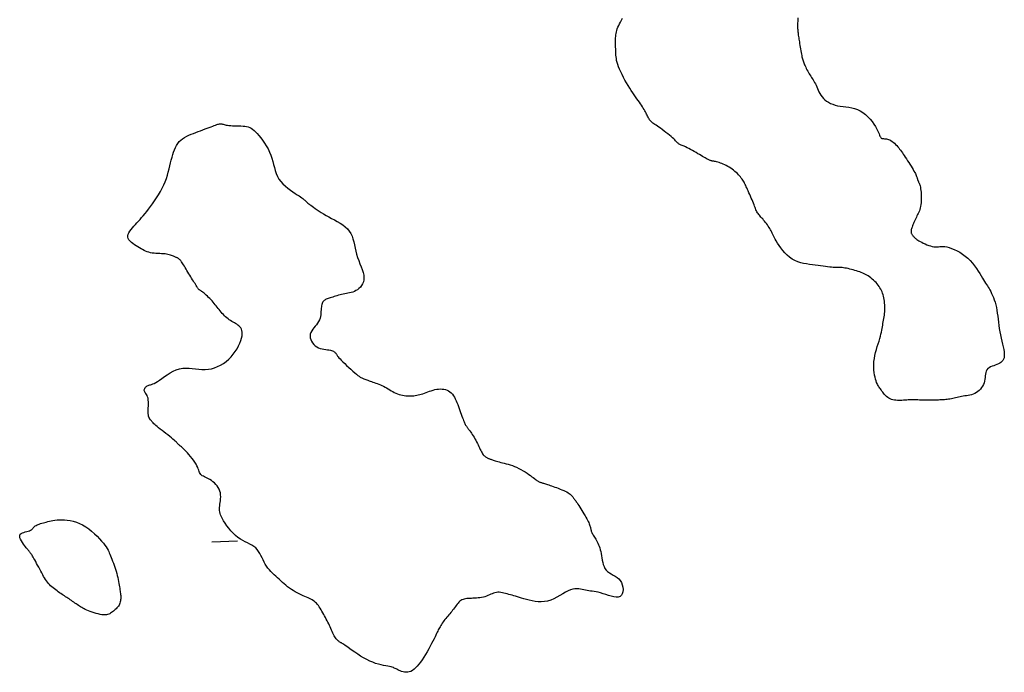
# Model space of a CAD drawing. Header units: millimetres. Extents: x 32690613 to 32693367, y 5343692 to 5344708.
# Tile 809 of 1009: x 32692997 to 32693035, y 5344208 to 5344233. Entities that reach past the tile are written whole.
import ezdxf

# ---------------------------------------------------------------- set-up
doc = ezdxf.new("R2010")
doc.units = ezdxf.units.MM
doc.header["$LTSCALE"] = 20
doc.layers.add('02-DGM_HL_491.50', color=72, linetype='Continuous')
doc.layers.add('02-DGM_HL_492.00', color=82, linetype='Continuous')

msp = doc.modelspace()

# ---------------------------------------------------------------- linework, layer by layer
at = {"layer": '02-DGM_HL_491.50', "elevation": 491.5, "flags": 128}
msp.add_lwpolyline([(32693027.085, 5344233.174), (32693027.08, 5344233.106), (32693027.077, 5344233.042), (32693027.074, 5344232.981), (32693027.073, 5344232.924), (32693027.073, 5344232.869), (32693027.073, 5344232.818), (32693027.075, 5344232.769), (32693027.078, 5344232.722), (32693027.081, 5344232.676), (32693027.085, 5344232.632), (32693027.089, 5344232.588), (32693027.095, 5344232.544), (32693027.101, 5344232.499), (32693027.107, 5344232.453), (32693027.115, 5344232.404), (32693027.123, 5344232.353), (32693027.132, 5344232.298), (32693027.142, 5344232.238), (32693027.153, 5344232.173), (32693027.164, 5344232.105), (32693027.176, 5344232.035), (32693027.188, 5344231.964), (32693027.2, 5344231.895), (32693027.211, 5344231.828), (32693027.223, 5344231.765), (32693027.234, 5344231.708), (32693027.244, 5344231.657), (32693027.253, 5344231.613), (32693027.263, 5344231.573), (32693027.273, 5344231.536), (32693027.284, 5344231.5), (32693027.297, 5344231.465), (32693027.311, 5344231.428), (32693027.327, 5344231.389), (32693027.345, 5344231.346), (32693027.366, 5344231.3), (32693027.389, 5344231.251), (32693027.413, 5344231.2), (32693027.439, 5344231.149), (32693027.467, 5344231.097), (32693027.496, 5344231.046), (32693027.525, 5344230.996), (32693027.556, 5344230.948), (32693027.587, 5344230.902), (32693027.618, 5344230.856), (32693027.648, 5344230.809), (32693027.679, 5344230.762), (32693027.709, 5344230.713), (32693027.738, 5344230.661), (32693027.766, 5344230.605), (32693027.793, 5344230.546), (32693027.819, 5344230.484), (32693027.846, 5344230.419), (32693027.875, 5344230.353), (32693027.906, 5344230.286), (32693027.942, 5344230.22), (32693027.982, 5344230.155), (32693028.028, 5344230.093), (32693028.08, 5344230.034), (32693028.14, 5344229.979), (32693028.206, 5344229.928), (32693028.279, 5344229.882), (32693028.358, 5344229.84), (32693028.444, 5344229.804), (32693028.535, 5344229.774), (32693028.633, 5344229.75), (32693028.737, 5344229.731), (32693028.845, 5344229.717), (32693028.957, 5344229.703), (32693029.071, 5344229.688), (32693029.185, 5344229.667), (32693029.299, 5344229.64), (32693029.411, 5344229.602), (32693029.519, 5344229.551), (32693029.624, 5344229.485), (32693029.722, 5344229.407), (32693029.815, 5344229.319), (32693029.901, 5344229.225), (32693029.978, 5344229.128), (32693030.048, 5344229.032), (32693030.108, 5344228.939), (32693030.158, 5344228.853), (32693030.198, 5344228.776), (32693030.229, 5344228.709), (32693030.253, 5344228.651), (32693030.272, 5344228.602), (32693030.289, 5344228.561), (32693030.304, 5344228.528), (32693030.32, 5344228.503), (32693030.339, 5344228.485), (32693030.363, 5344228.473), (32693030.392, 5344228.466), (32693030.424, 5344228.463), (32693030.459, 5344228.461), (32693030.498, 5344228.459), (32693030.539, 5344228.455), (32693030.582, 5344228.447), (32693030.626, 5344228.434), (32693030.672, 5344228.414), (32693030.718, 5344228.387), (32693030.764, 5344228.356), (32693030.809, 5344228.32), (32693030.854, 5344228.28), (32693030.898, 5344228.238), (32693030.94, 5344228.194), (32693030.981, 5344228.149), (32693031.019, 5344228.103), (32693031.056, 5344228.057), (32693031.091, 5344228.01), (32693031.126, 5344227.96), (32693031.162, 5344227.909), (32693031.198, 5344227.855), (32693031.236, 5344227.798), (32693031.276, 5344227.736), (32693031.319, 5344227.671), (32693031.364, 5344227.602), (32693031.41, 5344227.532), (32693031.455, 5344227.461), (32693031.499, 5344227.391), (32693031.541, 5344227.323), (32693031.58, 5344227.259), (32693031.615, 5344227.199), (32693031.644, 5344227.146), (32693031.669, 5344227.098), (32693031.689, 5344227.056), (32693031.706, 5344227.018), (32693031.719, 5344226.985), (32693031.73, 5344226.957), (32693031.738, 5344226.931), (32693031.745, 5344226.909), (32693031.75, 5344226.89), (32693031.755, 5344226.873), (32693031.759, 5344226.857), (32693031.763, 5344226.843), (32693031.768, 5344226.829), (32693031.773, 5344226.814), (32693031.779, 5344226.8), (32693031.787, 5344226.783), (32693031.796, 5344226.765), (32693031.806, 5344226.744), (32693031.818, 5344226.72), (32693031.83, 5344226.691), (32693031.842, 5344226.656), (32693031.854, 5344226.614), (32693031.866, 5344226.565), (32693031.876, 5344226.507), (32693031.885, 5344226.441), (32693031.892, 5344226.367), (32693031.898, 5344226.288), (32693031.901, 5344226.205), (32693031.902, 5344226.122), (32693031.9, 5344226.039), (32693031.895, 5344225.959), (32693031.887, 5344225.885), (32693031.875, 5344225.817), (32693031.861, 5344225.755), (32693031.844, 5344225.698), (32693031.825, 5344225.645), (32693031.804, 5344225.595), (32693031.781, 5344225.546), (32693031.757, 5344225.498), (32693031.733, 5344225.449), (32693031.709, 5344225.399), (32693031.684, 5344225.347), (32693031.66, 5344225.295), (32693031.637, 5344225.244), (32693031.614, 5344225.193), (32693031.593, 5344225.144), (32693031.574, 5344225.097), (32693031.556, 5344225.053), (32693031.541, 5344225.012), (32693031.529, 5344224.975), (32693031.519, 5344224.941), (32693031.511, 5344224.909), (32693031.506, 5344224.879), (32693031.503, 5344224.851), (32693031.504, 5344224.825), (32693031.507, 5344224.801), (32693031.512, 5344224.777), (32693031.521, 5344224.754), (32693031.531, 5344224.732), (32693031.544, 5344224.711), (32693031.559, 5344224.69), (32693031.575, 5344224.669), (32693031.592, 5344224.649), (32693031.61, 5344224.629), (32693031.629, 5344224.609), (32693031.65, 5344224.588), (32693031.673, 5344224.567), (32693031.7, 5344224.545), (32693031.731, 5344224.522), (32693031.768, 5344224.498), (32693031.81, 5344224.472), (32693031.86, 5344224.444), (32693031.916, 5344224.414), (32693031.98, 5344224.383), (32693032.047, 5344224.352), (32693032.118, 5344224.322), (32693032.19, 5344224.295), (32693032.261, 5344224.272), (32693032.33, 5344224.254), (32693032.396, 5344224.242), (32693032.456, 5344224.238), (32693032.513, 5344224.239), (32693032.569, 5344224.243), (32693032.625, 5344224.248), (32693032.684, 5344224.252), (32693032.747, 5344224.252), (32693032.817, 5344224.247), (32693032.896, 5344224.234), (32693032.985, 5344224.212), (32693033.083, 5344224.179), (32693033.187, 5344224.138), (32693033.295, 5344224.086), (32693033.404, 5344224.026), (32693033.513, 5344223.957), (32693033.619, 5344223.88), (32693033.72, 5344223.794), (32693033.813, 5344223.7), (32693033.9, 5344223.601), (32693033.979, 5344223.498), (32693034.052, 5344223.394), (32693034.119, 5344223.292), (32693034.18, 5344223.194), (32693034.236, 5344223.101), (32693034.286, 5344223.018), (32693034.332, 5344222.944), (32693034.373, 5344222.88), (32693034.411, 5344222.822), (32693034.446, 5344222.768), (32693034.48, 5344222.716), (32693034.513, 5344222.665), (32693034.545, 5344222.611), (32693034.578, 5344222.553), (32693034.613, 5344222.488), (32693034.647, 5344222.417), (32693034.682, 5344222.34), (32693034.716, 5344222.257), (32693034.749, 5344222.169), (32693034.78, 5344222.075), (32693034.807, 5344221.975), (32693034.831, 5344221.871), (32693034.851, 5344221.763), (32693034.868, 5344221.65), (32693034.883, 5344221.534), (32693034.897, 5344221.415), (32693034.911, 5344221.294), (32693034.926, 5344221.171), (32693034.943, 5344221.048), (32693034.964, 5344220.924), (32693034.988, 5344220.8), (32693035.016, 5344220.677), (32693035.044, 5344220.558), (32693035.072, 5344220.442), (32693035.097, 5344220.332), (32693035.118, 5344220.229), (32693035.133, 5344220.134), (32693035.141, 5344220.049), (32693035.139, 5344219.974), (32693035.129, 5344219.909), (32693035.11, 5344219.852), (32693035.084, 5344219.803), (32693035.05, 5344219.762), (32693035.009, 5344219.726), (32693034.962, 5344219.695), (32693034.908, 5344219.667), (32693034.85, 5344219.643), (32693034.788, 5344219.62), (32693034.726, 5344219.597), (32693034.663, 5344219.573), (32693034.604, 5344219.547), (32693034.55, 5344219.516), (32693034.503, 5344219.481), (32693034.464, 5344219.439), (32693034.437, 5344219.389), (32693034.418, 5344219.333), (32693034.405, 5344219.271), (32693034.396, 5344219.205), (32693034.389, 5344219.137), (32693034.381, 5344219.067), (32693034.369, 5344218.997), (32693034.352, 5344218.928), (32693034.327, 5344218.862), (32693034.295, 5344218.799), (32693034.257, 5344218.739), (32693034.212, 5344218.683), (32693034.162, 5344218.632), (32693034.109, 5344218.587), (32693034.051, 5344218.547), (32693033.991, 5344218.513), (32693033.929, 5344218.486), (32693033.865, 5344218.465), (32693033.8, 5344218.449), (32693033.734, 5344218.436), (32693033.669, 5344218.425), (32693033.604, 5344218.416), (32693033.539, 5344218.408), (32693033.476, 5344218.398), (32693033.415, 5344218.387), (32693033.355, 5344218.374), (32693033.297, 5344218.36), (32693033.24, 5344218.346), (32693033.184, 5344218.332), (32693033.129, 5344218.319), (32693033.074, 5344218.306), (32693033.02, 5344218.295), (32693032.966, 5344218.286), (32693032.911, 5344218.279), (32693032.857, 5344218.273), (32693032.801, 5344218.268), (32693032.745, 5344218.265), (32693032.687, 5344218.262), (32693032.627, 5344218.259), (32693032.566, 5344218.256), (32693032.502, 5344218.254), (32693032.437, 5344218.252), (32693032.37, 5344218.249), (32693032.303, 5344218.248), (32693032.234, 5344218.246), (32693032.166, 5344218.246), (32693032.098, 5344218.246), (32693032.03, 5344218.247), (32693031.964, 5344218.25), (32693031.898, 5344218.253), (32693031.833, 5344218.256), (32693031.769, 5344218.26), (32693031.706, 5344218.263), (32693031.642, 5344218.265), (32693031.58, 5344218.266), (32693031.517, 5344218.266), (32693031.455, 5344218.263), (32693031.392, 5344218.26), (32693031.33, 5344218.255), (32693031.269, 5344218.25), (32693031.207, 5344218.245), (32693031.146, 5344218.241), (32693031.085, 5344218.239), (32693031.025, 5344218.238), (32693030.966, 5344218.24), (32693030.908, 5344218.245), (32693030.85, 5344218.253), (32693030.794, 5344218.264), (32693030.74, 5344218.28), (32693030.688, 5344218.3), (32693030.638, 5344218.325), (32693030.591, 5344218.355), (32693030.546, 5344218.391), (32693030.504, 5344218.431), (32693030.465, 5344218.474), (32693030.429, 5344218.518), (32693030.395, 5344218.564), (32693030.363, 5344218.608), (32693030.334, 5344218.651), (32693030.307, 5344218.69), (32693030.282, 5344218.725), (32693030.259, 5344218.757), (32693030.237, 5344218.789), (32693030.216, 5344218.822), (32693030.197, 5344218.858), (32693030.177, 5344218.898), (32693030.157, 5344218.946), (32693030.137, 5344219.003), (32693030.117, 5344219.07), (32693030.097, 5344219.147), (32693030.079, 5344219.232), (32693030.063, 5344219.326), (32693030.051, 5344219.426), (32693030.045, 5344219.532), (32693030.045, 5344219.642), (32693030.052, 5344219.757), (32693030.068, 5344219.874), (32693030.091, 5344219.992), (32693030.119, 5344220.111), (32693030.15, 5344220.228), (32693030.184, 5344220.342), (32693030.218, 5344220.453), (32693030.251, 5344220.558), (32693030.281, 5344220.657), (32693030.306, 5344220.748), (32693030.327, 5344220.832), (32693030.345, 5344220.91), (32693030.36, 5344220.983), (32693030.373, 5344221.053), (32693030.385, 5344221.119), (32693030.395, 5344221.183), (32693030.406, 5344221.246), (32693030.417, 5344221.309), (32693030.428, 5344221.372), (32693030.44, 5344221.436), (32693030.45, 5344221.5), (32693030.459, 5344221.564), (32693030.467, 5344221.63), (32693030.474, 5344221.696), (32693030.478, 5344221.764), (32693030.479, 5344221.832), (32693030.478, 5344221.902), (32693030.475, 5344221.972), (32693030.469, 5344222.041), (32693030.461, 5344222.11), (32693030.451, 5344222.177), (32693030.439, 5344222.243), (32693030.424, 5344222.306), (32693030.408, 5344222.367), (32693030.389, 5344222.425), (32693030.368, 5344222.481), (32693030.344, 5344222.535), (32693030.317, 5344222.588), (32693030.287, 5344222.639), (32693030.254, 5344222.69), (32693030.217, 5344222.74), (32693030.177, 5344222.791), (32693030.133, 5344222.84), (32693030.086, 5344222.889), (32693030.037, 5344222.936), (32693029.986, 5344222.981), (32693029.934, 5344223.024), (32693029.881, 5344223.064), (32693029.828, 5344223.1), (32693029.775, 5344223.133), (32693029.722, 5344223.163), (32693029.668, 5344223.19), (32693029.613, 5344223.214), (32693029.557, 5344223.236), (32693029.499, 5344223.257), (32693029.44, 5344223.277), (32693029.378, 5344223.297), (32693029.313, 5344223.317), (32693029.247, 5344223.336), (32693029.18, 5344223.354), (32693029.113, 5344223.371), (32693029.047, 5344223.387), (32693028.984, 5344223.4), (32693028.923, 5344223.411), (32693028.866, 5344223.419), (32693028.815, 5344223.425), (32693028.766, 5344223.427), (32693028.72, 5344223.428), (32693028.674, 5344223.428), (32693028.627, 5344223.427), (32693028.578, 5344223.428), (32693028.524, 5344223.429), (32693028.465, 5344223.433), (32693028.398, 5344223.439), (32693028.325, 5344223.448), (32693028.246, 5344223.459), (32693028.16, 5344223.471), (32693028.068, 5344223.484), (32693027.972, 5344223.498), (32693027.87, 5344223.512), (32693027.763, 5344223.525), (32693027.653, 5344223.538), (32693027.54, 5344223.551), (32693027.424, 5344223.568), (32693027.308, 5344223.589), (32693027.193, 5344223.616), (32693027.079, 5344223.652), (32693026.968, 5344223.699), (32693026.862, 5344223.758), (32693026.76, 5344223.829), (32693026.665, 5344223.912), (32693026.575, 5344224.003), (32693026.492, 5344224.099), (32693026.417, 5344224.197), (32693026.349, 5344224.293), (32693026.289, 5344224.385), (32693026.238, 5344224.469), (32693026.195, 5344224.543), (32693026.16, 5344224.609), (32693026.13, 5344224.667), (32693026.105, 5344224.719), (32693026.083, 5344224.767), (32693026.062, 5344224.813), (32693026.04, 5344224.857), (32693026.016, 5344224.902), (32693025.989, 5344224.949), (32693025.959, 5344224.998), (32693025.927, 5344225.047), (32693025.893, 5344225.097), (32693025.857, 5344225.146), (32693025.82, 5344225.194), (32693025.783, 5344225.24), (32693025.747, 5344225.284), (32693025.712, 5344225.325), (32693025.677, 5344225.363), (32693025.644, 5344225.399), (32693025.612, 5344225.434), (32693025.582, 5344225.469), (32693025.554, 5344225.503), (32693025.529, 5344225.537), (32693025.505, 5344225.572), (32693025.484, 5344225.608), (32693025.465, 5344225.646), (32693025.447, 5344225.687), (32693025.429, 5344225.73), (32693025.411, 5344225.777), (32693025.392, 5344225.827), (32693025.372, 5344225.882), (32693025.349, 5344225.941), (32693025.323, 5344226.005), (32693025.295, 5344226.072), (32693025.265, 5344226.142), (32693025.235, 5344226.213), (32693025.204, 5344226.284), (32693025.173, 5344226.353), (32693025.144, 5344226.419), (32693025.117, 5344226.48), (32693025.092, 5344226.536), (32693025.069, 5344226.586), (32693025.047, 5344226.633), (32693025.026, 5344226.677), (32693025.005, 5344226.718), (32693024.983, 5344226.758), (32693024.96, 5344226.798), (32693024.935, 5344226.838), (32693024.907, 5344226.879), (32693024.876, 5344226.922), (32693024.842, 5344226.965), (32693024.805, 5344227.009), (32693024.766, 5344227.053), (32693024.723, 5344227.097), (32693024.677, 5344227.14), (32693024.628, 5344227.184), (32693024.576, 5344227.226), (32693024.521, 5344227.267), (32693024.463, 5344227.306), (32693024.405, 5344227.344), (32693024.346, 5344227.379), (32693024.286, 5344227.412), (32693024.227, 5344227.442), (32693024.169, 5344227.468), (32693024.113, 5344227.491), (32693024.058, 5344227.511), (32693024.006, 5344227.528), (32693023.958, 5344227.542), (32693023.912, 5344227.554), (32693023.87, 5344227.564), (32693023.831, 5344227.571), (32693023.798, 5344227.578), (32693023.768, 5344227.583), (32693023.743, 5344227.588), (32693023.72, 5344227.592), (32693023.698, 5344227.597), (32693023.677, 5344227.603), (32693023.656, 5344227.61), (32693023.632, 5344227.62), (32693023.607, 5344227.632), (32693023.577, 5344227.647), (32693023.543, 5344227.665), (32693023.506, 5344227.686), (32693023.464, 5344227.71), (32693023.417, 5344227.738), (32693023.366, 5344227.768), (32693023.31, 5344227.801), (32693023.248, 5344227.837), (32693023.182, 5344227.876), (32693023.112, 5344227.916), (32693023.039, 5344227.958), (32693022.967, 5344227.999), (32693022.895, 5344228.038), (32693022.826, 5344228.076), (32693022.761, 5344228.11), (32693022.703, 5344228.139), (32693022.651, 5344228.164), (32693022.606, 5344228.184), (32693022.567, 5344228.2), (32693022.533, 5344228.214), (32693022.503, 5344228.227), (32693022.477, 5344228.239), (32693022.453, 5344228.251), (32693022.431, 5344228.265), (32693022.41, 5344228.281), (32693022.388, 5344228.3), (32693022.366, 5344228.322), (32693022.34, 5344228.347), (32693022.311, 5344228.377), (32693022.277, 5344228.41), (32693022.236, 5344228.449), (32693022.189, 5344228.492), (32693022.133, 5344228.541), (32693022.07, 5344228.594), (32693022.003, 5344228.649), (32693021.933, 5344228.706), (32693021.861, 5344228.761), (32693021.791, 5344228.816), (32693021.723, 5344228.866), (32693021.66, 5344228.912), (32693021.602, 5344228.953), (32693021.551, 5344228.987), (32693021.505, 5344229.018), (32693021.464, 5344229.046), (32693021.428, 5344229.071), (32693021.395, 5344229.095), (32693021.366, 5344229.12), (32693021.34, 5344229.145), (32693021.317, 5344229.171), (32693021.296, 5344229.2), (32693021.276, 5344229.231), (32693021.257, 5344229.264), (32693021.239, 5344229.299), (32693021.221, 5344229.336), (32693021.202, 5344229.375), (32693021.181, 5344229.416), (32693021.159, 5344229.459), (32693021.135, 5344229.505), (32693021.109, 5344229.553), (32693021.081, 5344229.603), (32693021.05, 5344229.655), (32693021.016, 5344229.71), (32693020.979, 5344229.768), (32693020.94, 5344229.827), (32693020.897, 5344229.889), (32693020.85, 5344229.955), (32693020.801, 5344230.023), (32693020.749, 5344230.096), (32693020.695, 5344230.173), (32693020.639, 5344230.255), (32693020.58, 5344230.343), (32693020.52, 5344230.436), (32693020.458, 5344230.536), (32693020.396, 5344230.64), (32693020.335, 5344230.747), (32693020.276, 5344230.856), (32693020.22, 5344230.964), (32693020.169, 5344231.07), (32693020.123, 5344231.171), (32693020.084, 5344231.267), (32693020.053, 5344231.356), (32693020.029, 5344231.438), (32693020.011, 5344231.515), (32693019.999, 5344231.587), (32693019.99, 5344231.655), (32693019.984, 5344231.721), (32693019.981, 5344231.784), (32693019.978, 5344231.847), (32693019.976, 5344231.909), (32693019.973, 5344231.972), (32693019.971, 5344232.034), (32693019.97, 5344232.095), (32693019.968, 5344232.157), (32693019.968, 5344232.218), (32693019.967, 5344232.278), (32693019.968, 5344232.338), (32693019.97, 5344232.396), (32693019.973, 5344232.455), (32693019.979, 5344232.513), (32693019.987, 5344232.571), (32693019.999, 5344232.63), (32693020.014, 5344232.69), (32693020.035, 5344232.751), (32693020.061, 5344232.814), (32693020.092, 5344232.878), (32693020.128, 5344232.946), (32693020.167, 5344233.016), (32693020.206, 5344233.09), (32693020.245, 5344233.169)], dxfattribs=at)
at = {"layer": '02-DGM_HL_492.00', "elevation": 492, "flags": 128}
for points in [[(32693003.144, 5344216.317), (32693003.097, 5344216.362), (32693003.057, 5344216.399), (32693003.023, 5344216.428), (32693002.994, 5344216.451), (32693002.968, 5344216.471), (32693002.947, 5344216.487), (32693002.928, 5344216.501), (32693002.911, 5344216.516), (32693002.895, 5344216.532), (32693002.879, 5344216.55), (32693002.861, 5344216.57), (32693002.84, 5344216.593), (32693002.814, 5344216.621), (32693002.782, 5344216.653), (32693002.743, 5344216.69), (32693002.694, 5344216.733), (32693002.635, 5344216.781), (32693002.568, 5344216.835), (32693002.495, 5344216.892), (32693002.419, 5344216.951), (32693002.342, 5344217.01), (32693002.267, 5344217.068), (32693002.196, 5344217.124), (32693002.132, 5344217.175), (32693002.076, 5344217.221), (32693002.028, 5344217.262), (32693001.988, 5344217.299), (32693001.953, 5344217.332), (32693001.922, 5344217.362), (32693001.896, 5344217.39), (32693001.872, 5344217.416), (32693001.85, 5344217.44), (32693001.829, 5344217.464), (32693001.808, 5344217.489), (32693001.789, 5344217.516), (32693001.772, 5344217.546), (32693001.757, 5344217.581), (32693001.744, 5344217.622), (32693001.735, 5344217.67), (32693001.73, 5344217.727), (32693001.728, 5344217.792), (32693001.729, 5344217.866), (32693001.731, 5344217.944), (32693001.734, 5344218.024), (32693001.736, 5344218.105), (32693001.735, 5344218.184), (32693001.73, 5344218.257), (32693001.72, 5344218.324), (32693001.704, 5344218.381), (32693001.684, 5344218.43), (32693001.661, 5344218.472), (32693001.637, 5344218.509), (32693001.615, 5344218.541), (32693001.595, 5344218.571), (32693001.58, 5344218.599), (32693001.572, 5344218.626), (32693001.572, 5344218.655), (32693001.579, 5344218.684), (32693001.593, 5344218.712), (32693001.612, 5344218.74), (32693001.636, 5344218.765), (32693001.663, 5344218.788), (32693001.692, 5344218.808), (32693001.723, 5344218.824), (32693001.754, 5344218.836), (32693001.786, 5344218.845), (32693001.822, 5344218.855), (32693001.862, 5344218.866), (32693001.907, 5344218.882), (32693001.96, 5344218.905), (32693002.021, 5344218.937), (32693002.092, 5344218.98), (32693002.173, 5344219.036), (32693002.265, 5344219.102), (32693002.365, 5344219.174), (32693002.472, 5344219.246), (32693002.586, 5344219.317), (32693002.704, 5344219.381), (32693002.825, 5344219.434), (32693002.948, 5344219.472), (32693003.073, 5344219.494), (32693003.197, 5344219.5), (32693003.323, 5344219.495), (32693003.448, 5344219.484), (32693003.574, 5344219.469), (32693003.699, 5344219.455), (32693003.825, 5344219.446), (32693003.95, 5344219.445), (32693004.075, 5344219.456), (32693004.198, 5344219.479), (32693004.319, 5344219.514), (32693004.438, 5344219.56), (32693004.553, 5344219.617), (32693004.663, 5344219.684), (32693004.769, 5344219.761), (32693004.868, 5344219.848), (32693004.961, 5344219.943), (32693005.047, 5344220.046), (32693005.125, 5344220.152), (32693005.195, 5344220.261), (32693005.255, 5344220.37), (32693005.306, 5344220.477), (32693005.346, 5344220.578), (32693005.375, 5344220.673), (32693005.392, 5344220.759), (32693005.399, 5344220.836), (32693005.396, 5344220.904), (32693005.385, 5344220.966), (32693005.365, 5344221.02), (32693005.339, 5344221.069), (32693005.307, 5344221.112), (32693005.27, 5344221.15), (32693005.229, 5344221.184), (32693005.186, 5344221.215), (32693005.139, 5344221.244), (32693005.091, 5344221.271), (32693005.041, 5344221.298), (32693004.991, 5344221.326), (32693004.94, 5344221.356), (32693004.891, 5344221.388), (32693004.843, 5344221.423), (32693004.796, 5344221.462), (32693004.75, 5344221.504), (32693004.705, 5344221.547), (32693004.662, 5344221.593), (32693004.62, 5344221.64), (32693004.579, 5344221.688), (32693004.539, 5344221.736), (32693004.5, 5344221.785), (32693004.462, 5344221.833), (32693004.424, 5344221.882), (32693004.385, 5344221.93), (32693004.347, 5344221.979), (32693004.307, 5344222.027), (32693004.266, 5344222.076), (32693004.223, 5344222.124), (32693004.179, 5344222.172), (32693004.133, 5344222.22), (32693004.087, 5344222.266), (32693004.041, 5344222.31), (32693003.996, 5344222.352), (32693003.953, 5344222.39), (32693003.912, 5344222.424), (32693003.875, 5344222.454), (32693003.842, 5344222.479), (32693003.813, 5344222.499), (32693003.788, 5344222.516), (32693003.765, 5344222.53), (32693003.745, 5344222.542), (32693003.728, 5344222.553), (32693003.713, 5344222.564), (32693003.699, 5344222.576), (32693003.687, 5344222.588), (32693003.675, 5344222.603), (32693003.663, 5344222.62), (32693003.65, 5344222.64), (32693003.636, 5344222.664), (32693003.621, 5344222.691), (32693003.602, 5344222.723), (32693003.58, 5344222.759), (32693003.554, 5344222.801), (32693003.525, 5344222.848), (32693003.493, 5344222.898), (32693003.459, 5344222.953), (32693003.423, 5344223.009), (32693003.386, 5344223.068), (32693003.349, 5344223.129), (32693003.312, 5344223.19), (32693003.275, 5344223.251), (32693003.24, 5344223.311), (32693003.206, 5344223.37), (32693003.173, 5344223.426), (32693003.141, 5344223.48), (32693003.111, 5344223.531), (32693003.083, 5344223.577), (32693003.057, 5344223.617), (32693003.033, 5344223.653), (32693003.011, 5344223.683), (32693002.991, 5344223.708), (32693002.972, 5344223.73), (32693002.954, 5344223.747), (32693002.937, 5344223.762), (32693002.921, 5344223.775), (32693002.905, 5344223.785), (32693002.889, 5344223.794), (32693002.872, 5344223.803), (32693002.855, 5344223.81), (32693002.837, 5344223.818), (32693002.817, 5344223.826), (32693002.794, 5344223.835), (32693002.77, 5344223.844), (32693002.742, 5344223.855), (32693002.711, 5344223.868), (32693002.677, 5344223.882), (32693002.639, 5344223.897), (32693002.597, 5344223.911), (32693002.55, 5344223.925), (32693002.5, 5344223.939), (32693002.444, 5344223.95), (32693002.384, 5344223.959), (32693002.319, 5344223.966), (32693002.249, 5344223.971), (32693002.177, 5344223.975), (32693002.104, 5344223.978), (32693002.029, 5344223.983), (32693001.956, 5344223.989), (32693001.884, 5344223.997), (32693001.815, 5344224.009), (32693001.749, 5344224.026), (32693001.687, 5344224.046), (32693001.627, 5344224.07), (32693001.568, 5344224.097), (32693001.51, 5344224.128), (32693001.451, 5344224.161), (32693001.39, 5344224.197), (32693001.328, 5344224.235), (32693001.262, 5344224.275), (32693001.197, 5344224.317), (32693001.133, 5344224.362), (32693001.073, 5344224.408), (32693001.02, 5344224.456), (32693000.977, 5344224.507), (32693000.946, 5344224.559), (32693000.929, 5344224.614), (32693000.929, 5344224.671), (32693000.944, 5344224.73), (32693000.971, 5344224.791), (32693001.01, 5344224.853), (32693001.056, 5344224.916), (32693001.11, 5344224.98), (32693001.167, 5344225.045), (32693001.227, 5344225.11), (32693001.287, 5344225.175), (32693001.347, 5344225.241), (32693001.409, 5344225.309), (32693001.472, 5344225.38), (32693001.536, 5344225.455), (32693001.603, 5344225.535), (32693001.673, 5344225.621), (32693001.745, 5344225.714), (32693001.821, 5344225.814), (32693001.899, 5344225.922), (32693001.978, 5344226.035), (32693002.057, 5344226.153), (32693002.133, 5344226.275), (32693002.205, 5344226.4), (32693002.273, 5344226.527), (32693002.334, 5344226.654), (32693002.388, 5344226.781), (32693002.435, 5344226.907), (32693002.476, 5344227.033), (32693002.513, 5344227.156), (32693002.545, 5344227.278), (32693002.575, 5344227.396), (32693002.603, 5344227.512), (32693002.63, 5344227.625), (32693002.657, 5344227.733), (32693002.685, 5344227.837), (32693002.716, 5344227.937), (32693002.749, 5344228.031), (32693002.787, 5344228.119), (32693002.83, 5344228.201), (32693002.879, 5344228.277), (32693002.935, 5344228.345), (32693002.999, 5344228.407), (32693003.07, 5344228.461), (32693003.147, 5344228.511), (32693003.229, 5344228.555), (32693003.315, 5344228.596), (32693003.405, 5344228.633), (32693003.496, 5344228.669), (32693003.588, 5344228.705), (32693003.681, 5344228.739), (32693003.772, 5344228.774), (32693003.861, 5344228.808), (32693003.948, 5344228.84), (32693004.031, 5344228.871), (32693004.108, 5344228.901), (32693004.18, 5344228.928), (32693004.246, 5344228.953), (32693004.304, 5344228.974), (32693004.355, 5344228.993), (32693004.4, 5344229.009), (32693004.44, 5344229.022), (32693004.476, 5344229.031), (32693004.509, 5344229.038), (32693004.539, 5344229.041), (32693004.568, 5344229.04), (32693004.596, 5344229.037), (32693004.624, 5344229.03), (32693004.655, 5344229.022), (32693004.689, 5344229.013), (32693004.726, 5344229.003), (32693004.77, 5344228.993), (32693004.82, 5344228.984), (32693004.879, 5344228.977), (32693004.946, 5344228.973), (32693005.02, 5344228.969), (32693005.099, 5344228.967), (32693005.182, 5344228.966), (32693005.266, 5344228.963), (32693005.348, 5344228.96), (32693005.428, 5344228.954), (32693005.503, 5344228.946), (32693005.57, 5344228.934), (32693005.633, 5344228.918), (32693005.691, 5344228.897), (32693005.747, 5344228.868), (32693005.803, 5344228.832), (32693005.859, 5344228.786), (32693005.918, 5344228.731), (32693005.981, 5344228.665), (32693006.048, 5344228.586), (32693006.12, 5344228.497), (32693006.193, 5344228.398), (32693006.266, 5344228.292), (32693006.337, 5344228.179), (32693006.403, 5344228.062), (32693006.463, 5344227.941), (32693006.514, 5344227.818), (32693006.556, 5344227.695), (32693006.591, 5344227.572), (32693006.621, 5344227.45), (32693006.651, 5344227.33), (32693006.684, 5344227.213), (32693006.722, 5344227.099), (32693006.769, 5344226.99), (32693006.828, 5344226.885), (32693006.902, 5344226.786), (32693006.988, 5344226.694), (32693007.081, 5344226.607), (32693007.18, 5344226.527), (32693007.279, 5344226.453), (32693007.376, 5344226.387), (32693007.466, 5344226.327), (32693007.547, 5344226.274), (32693007.616, 5344226.228), (32693007.673, 5344226.189), (32693007.72, 5344226.155), (32693007.758, 5344226.126), (32693007.79, 5344226.1), (32693007.817, 5344226.077), (32693007.84, 5344226.056), (32693007.862, 5344226.036), (32693007.884, 5344226.016), (32693007.907, 5344225.995), (32693007.932, 5344225.973), (32693007.96, 5344225.949), (32693007.991, 5344225.923), (32693008.028, 5344225.894), (32693008.071, 5344225.861), (32693008.121, 5344225.824), (32693008.179, 5344225.782), (32693008.244, 5344225.736), (32693008.316, 5344225.686), (32693008.396, 5344225.633), (32693008.482, 5344225.578), (32693008.574, 5344225.521), (32693008.673, 5344225.463), (32693008.777, 5344225.405), (32693008.885, 5344225.346), (32693008.997, 5344225.287), (32693009.108, 5344225.225), (32693009.217, 5344225.161), (32693009.321, 5344225.093), (32693009.417, 5344225.019), (32693009.503, 5344224.939), (32693009.577, 5344224.852), (32693009.636, 5344224.757), (32693009.682, 5344224.654), (32693009.719, 5344224.545), (32693009.749, 5344224.431), (32693009.776, 5344224.313), (32693009.802, 5344224.192), (32693009.83, 5344224.069), (32693009.862, 5344223.946), (32693009.902, 5344223.822), (32693009.946, 5344223.7), (32693009.992, 5344223.58), (32693010.037, 5344223.463), (32693010.079, 5344223.349), (32693010.113, 5344223.24), (32693010.137, 5344223.137), (32693010.148, 5344223.04), (32693010.144, 5344222.95), (32693010.126, 5344222.867), (32693010.096, 5344222.791), (32693010.056, 5344222.723), (32693010.008, 5344222.663), (32693009.953, 5344222.61), (32693009.895, 5344222.565), (32693009.834, 5344222.527), (32693009.773, 5344222.497), (32693009.711, 5344222.474), (32693009.649, 5344222.455), (32693009.587, 5344222.441), (32693009.525, 5344222.429), (32693009.463, 5344222.419), (32693009.401, 5344222.408), (32693009.339, 5344222.396), (32693009.277, 5344222.382), (32693009.216, 5344222.366), (32693009.155, 5344222.349), (32693009.096, 5344222.33), (32693009.038, 5344222.312), (32693008.983, 5344222.293), (32693008.93, 5344222.276), (32693008.88, 5344222.259), (32693008.833, 5344222.245), (32693008.789, 5344222.232), (32693008.749, 5344222.219), (32693008.711, 5344222.207), (32693008.677, 5344222.193), (32693008.645, 5344222.178), (32693008.617, 5344222.161), (32693008.591, 5344222.141), (32693008.568, 5344222.117), (32693008.548, 5344222.09), (32693008.531, 5344222.059), (32693008.516, 5344222.023), (32693008.503, 5344221.984), (32693008.493, 5344221.94), (32693008.485, 5344221.891), (32693008.479, 5344221.838), (32693008.475, 5344221.78), (32693008.471, 5344221.718), (32693008.467, 5344221.654), (32693008.46, 5344221.587), (32693008.449, 5344221.519), (32693008.433, 5344221.451), (32693008.411, 5344221.384), (32693008.38, 5344221.319), (32693008.341, 5344221.257), (32693008.295, 5344221.196), (32693008.246, 5344221.136), (32693008.197, 5344221.077), (32693008.15, 5344221.018), (32693008.108, 5344220.957), (32693008.076, 5344220.894), (32693008.055, 5344220.828), (32693008.048, 5344220.76), (32693008.054, 5344220.689), (32693008.073, 5344220.618), (32693008.103, 5344220.55), (32693008.143, 5344220.484), (32693008.191, 5344220.424), (32693008.246, 5344220.371), (32693008.308, 5344220.327), (32693008.374, 5344220.293), (32693008.443, 5344220.267), (32693008.514, 5344220.249), (32693008.585, 5344220.236), (32693008.655, 5344220.227), (32693008.721, 5344220.22), (32693008.782, 5344220.213), (32693008.837, 5344220.205), (32693008.884, 5344220.193), (32693008.924, 5344220.179), (32693008.957, 5344220.162), (32693008.985, 5344220.144), (32693009.009, 5344220.124), (32693009.028, 5344220.104), (32693009.044, 5344220.083), (32693009.058, 5344220.062), (32693009.071, 5344220.042), (32693009.085, 5344220.021), (32693009.1, 5344219.998), (32693009.119, 5344219.972), (32693009.143, 5344219.942), (32693009.174, 5344219.906), (32693009.214, 5344219.862), (32693009.264, 5344219.81), (32693009.325, 5344219.749), (32693009.396, 5344219.68), (32693009.472, 5344219.607), (32693009.553, 5344219.532), (32693009.634, 5344219.458), (32693009.712, 5344219.387), (32693009.786, 5344219.322), (32693009.852, 5344219.266), (32693009.908, 5344219.22), (32693009.955, 5344219.184), (32693009.995, 5344219.155), (32693010.029, 5344219.134), (32693010.06, 5344219.117), (32693010.089, 5344219.104), (32693010.117, 5344219.093), (32693010.148, 5344219.082), (32693010.181, 5344219.07), (32693010.218, 5344219.057), (32693010.257, 5344219.043), (32693010.3, 5344219.028), (32693010.346, 5344219.011), (32693010.394, 5344218.994), (32693010.445, 5344218.976), (32693010.498, 5344218.957), (32693010.553, 5344218.938), (32693010.611, 5344218.917), (32693010.67, 5344218.895), (32693010.729, 5344218.871), (32693010.79, 5344218.846), (32693010.851, 5344218.819), (32693010.912, 5344218.791), (32693010.973, 5344218.759), (32693011.033, 5344218.726), (32693011.092, 5344218.691), (32693011.152, 5344218.655), (32693011.211, 5344218.619), (32693011.271, 5344218.585), (32693011.332, 5344218.552), (32693011.393, 5344218.522), (32693011.456, 5344218.496), (32693011.52, 5344218.474), (32693011.585, 5344218.456), (32693011.651, 5344218.443), (32693011.717, 5344218.432), (32693011.783, 5344218.425), (32693011.849, 5344218.421), (32693011.913, 5344218.419), (32693011.975, 5344218.42), (32693012.036, 5344218.422), (32693012.095, 5344218.426), (32693012.153, 5344218.433), (32693012.21, 5344218.441), (32693012.268, 5344218.453), (32693012.326, 5344218.466), (32693012.385, 5344218.483), (32693012.446, 5344218.502), (32693012.509, 5344218.524), (32693012.573, 5344218.548), (32693012.639, 5344218.573), (32693012.707, 5344218.597), (32693012.776, 5344218.621), (32693012.846, 5344218.642), (32693012.916, 5344218.661), (32693012.987, 5344218.675), (32693013.058, 5344218.684), (32693013.129, 5344218.688), (32693013.198, 5344218.685), (32693013.266, 5344218.677), (32693013.331, 5344218.662), (32693013.393, 5344218.641), (32693013.452, 5344218.612), (32693013.506, 5344218.576), (32693013.555, 5344218.533), (32693013.599, 5344218.482), (32693013.64, 5344218.426), (32693013.678, 5344218.364), (32693013.712, 5344218.298), (32693013.745, 5344218.228), (32693013.776, 5344218.155), (32693013.806, 5344218.079), (32693013.836, 5344218.003), (32693013.865, 5344217.925), (32693013.893, 5344217.848), (32693013.92, 5344217.773), (32693013.946, 5344217.701), (32693013.971, 5344217.632), (32693013.995, 5344217.567), (32693014.017, 5344217.509), (32693014.037, 5344217.456), (32693014.055, 5344217.41), (32693014.072, 5344217.37), (32693014.088, 5344217.334), (32693014.103, 5344217.303), (32693014.117, 5344217.276), (32693014.131, 5344217.252), (32693014.144, 5344217.23), (32693014.158, 5344217.211), (32693014.171, 5344217.192), (32693014.186, 5344217.174), (32693014.201, 5344217.155), (32693014.219, 5344217.133), (32693014.238, 5344217.109), (32693014.26, 5344217.08), (32693014.285, 5344217.047), (32693014.313, 5344217.007), (32693014.344, 5344216.962), (32693014.376, 5344216.913), (32693014.41, 5344216.86), (32693014.445, 5344216.803), (32693014.48, 5344216.745), (32693014.514, 5344216.684), (32693014.546, 5344216.623), (32693014.577, 5344216.562), (32693014.605, 5344216.501), (32693014.633, 5344216.442), (32693014.659, 5344216.385), (32693014.684, 5344216.33), (32693014.708, 5344216.279), (32693014.732, 5344216.232), (32693014.756, 5344216.191), (32693014.78, 5344216.154), (32693014.804, 5344216.122), (32693014.828, 5344216.095), (32693014.851, 5344216.072), (32693014.875, 5344216.053), (32693014.898, 5344216.036), (32693014.92, 5344216.022), (32693014.942, 5344216.01), (32693014.963, 5344215.998), (32693014.983, 5344215.988), (32693015.004, 5344215.979), (32693015.026, 5344215.97), (32693015.048, 5344215.961), (32693015.072, 5344215.952), (32693015.099, 5344215.943), (32693015.127, 5344215.933), (32693015.159, 5344215.921), (32693015.194, 5344215.909), (32693015.233, 5344215.896), (32693015.275, 5344215.882), (32693015.322, 5344215.867), (32693015.373, 5344215.852), (32693015.429, 5344215.837), (32693015.489, 5344215.82), (32693015.555, 5344215.804), (32693015.625, 5344215.786), (32693015.7, 5344215.767), (32693015.777, 5344215.746), (32693015.857, 5344215.722), (32693015.94, 5344215.695), (32693016.024, 5344215.664), (32693016.108, 5344215.628), (32693016.193, 5344215.587), (32693016.277, 5344215.542), (32693016.359, 5344215.495), (32693016.439, 5344215.446), (32693016.514, 5344215.397), (32693016.584, 5344215.349), (32693016.649, 5344215.304), (32693016.706, 5344215.262), (32693016.756, 5344215.225), (32693016.799, 5344215.192), (32693016.836, 5344215.164), (32693016.868, 5344215.139), (32693016.895, 5344215.118), (32693016.92, 5344215.1), (32693016.943, 5344215.085), (32693016.964, 5344215.072), (32693016.985, 5344215.061), (32693017.007, 5344215.052), (32693017.029, 5344215.044), (32693017.052, 5344215.037), (32693017.077, 5344215.03), (32693017.103, 5344215.023), (32693017.131, 5344215.016), (32693017.161, 5344215.007), (32693017.194, 5344214.997), (32693017.23, 5344214.986), (32693017.27, 5344214.973), (32693017.313, 5344214.958), (32693017.359, 5344214.942), (32693017.411, 5344214.924), (32693017.467, 5344214.904), (32693017.527, 5344214.883), (32693017.593, 5344214.859), (32693017.663, 5344214.834), (32693017.734, 5344214.808), (32693017.806, 5344214.78), (32693017.877, 5344214.752), (32693017.944, 5344214.723), (32693018.007, 5344214.694), (32693018.064, 5344214.665), (32693018.114, 5344214.635), (32693018.156, 5344214.607), (32693018.193, 5344214.578), (32693018.224, 5344214.551), (32693018.251, 5344214.523), (32693018.275, 5344214.497), (32693018.296, 5344214.471), (32693018.315, 5344214.446), (32693018.333, 5344214.422), (32693018.352, 5344214.398), (32693018.371, 5344214.373), (32693018.391, 5344214.346), (32693018.413, 5344214.315), (32693018.437, 5344214.28), (32693018.464, 5344214.239), (32693018.496, 5344214.192), (32693018.531, 5344214.138), (32693018.57, 5344214.077), (32693018.61, 5344214.012), (32693018.653, 5344213.945), (32693018.695, 5344213.875), (32693018.736, 5344213.807), (32693018.776, 5344213.74), (32693018.812, 5344213.676), (32693018.845, 5344213.618), (32693018.873, 5344213.564), (32693018.898, 5344213.514), (32693018.92, 5344213.468), (32693018.939, 5344213.426), (32693018.955, 5344213.386), (32693018.968, 5344213.35), (32693018.979, 5344213.316), (32693018.987, 5344213.284), (32693018.994, 5344213.253), (32693019.001, 5344213.224), (32693019.007, 5344213.195), (32693019.014, 5344213.167), (32693019.021, 5344213.138), (32693019.031, 5344213.109), (32693019.043, 5344213.079), (32693019.059, 5344213.048), (32693019.077, 5344213.015), (32693019.097, 5344212.98), (32693019.12, 5344212.943), (32693019.144, 5344212.903), (32693019.169, 5344212.861), (32693019.196, 5344212.817), (32693019.222, 5344212.769), (32693019.249, 5344212.719), (32693019.276, 5344212.665), (32693019.302, 5344212.607), (32693019.327, 5344212.546), (32693019.351, 5344212.481), (32693019.372, 5344212.412), (32693019.392, 5344212.338), (32693019.409, 5344212.26), (32693019.424, 5344212.177), (32693019.437, 5344212.091), (32693019.451, 5344212.004), (32693019.468, 5344211.918), (32693019.49, 5344211.834), (32693019.518, 5344211.755), (32693019.554, 5344211.682), (32693019.601, 5344211.617), (32693019.659, 5344211.561), (32693019.726, 5344211.512), (32693019.799, 5344211.467), (32693019.875, 5344211.423), (32693019.952, 5344211.378), (32693020.025, 5344211.328), (32693020.092, 5344211.271), (32693020.151, 5344211.204), (32693020.198, 5344211.126), (32693020.232, 5344211.038), (32693020.253, 5344210.947), (32693020.26, 5344210.856), (32693020.253, 5344210.77), (32693020.232, 5344210.694), (32693020.195, 5344210.631), (32693020.142, 5344210.587), (32693020.073, 5344210.564), (32693019.99, 5344210.56), (32693019.897, 5344210.572), (32693019.797, 5344210.594), (32693019.693, 5344210.625), (32693019.588, 5344210.659), (32693019.484, 5344210.694), (32693019.386, 5344210.724), (32693019.295, 5344210.748), (32693019.211, 5344210.766), (32693019.133, 5344210.78), (32693019.06, 5344210.79), (32693018.991, 5344210.798), (32693018.925, 5344210.806), (32693018.861, 5344210.815), (32693018.798, 5344210.826), (32693018.735, 5344210.841), (32693018.67, 5344210.857), (32693018.604, 5344210.872), (32693018.535, 5344210.884), (32693018.462, 5344210.889), (32693018.385, 5344210.886), (32693018.302, 5344210.873), (32693018.213, 5344210.845), (32693018.117, 5344210.803), (32693018.015, 5344210.749), (32693017.907, 5344210.687), (32693017.795, 5344210.622), (32693017.678, 5344210.557), (32693017.558, 5344210.497), (32693017.437, 5344210.446), (32693017.313, 5344210.407), (32693017.189, 5344210.384), (32693017.065, 5344210.376), (32693016.943, 5344210.38), (32693016.824, 5344210.393), (32693016.708, 5344210.414), (32693016.596, 5344210.44), (32693016.491, 5344210.468), (32693016.392, 5344210.496), (32693016.301, 5344210.523), (32693016.217, 5344210.547), (32693016.139, 5344210.57), (32693016.065, 5344210.591), (32693015.996, 5344210.611), (32693015.93, 5344210.63), (32693015.865, 5344210.649), (32693015.802, 5344210.668), (32693015.739, 5344210.686), (32693015.676, 5344210.703), (32693015.613, 5344210.719), (32693015.551, 5344210.732), (32693015.49, 5344210.742), (32693015.43, 5344210.748), (32693015.372, 5344210.748), (32693015.315, 5344210.743), (32693015.26, 5344210.732), (32693015.206, 5344210.715), (32693015.153, 5344210.694), (32693015.099, 5344210.67), (32693015.045, 5344210.645), (32693014.989, 5344210.62), (32693014.932, 5344210.597), (32693014.871, 5344210.576), (32693014.808, 5344210.558), (32693014.742, 5344210.545), (32693014.675, 5344210.534), (32693014.606, 5344210.526), (32693014.538, 5344210.52), (32693014.47, 5344210.516), (32693014.404, 5344210.513), (32693014.34, 5344210.51), (32693014.279, 5344210.508), (32693014.221, 5344210.505), (32693014.166, 5344210.5), (32693014.114, 5344210.493), (32693014.065, 5344210.483), (32693014.018, 5344210.47), (32693013.974, 5344210.451), (32693013.932, 5344210.428), (32693013.892, 5344210.398), (32693013.855, 5344210.363), (32693013.819, 5344210.324), (32693013.783, 5344210.282), (32693013.749, 5344210.236), (32693013.715, 5344210.189), (32693013.68, 5344210.142), (32693013.645, 5344210.094), (32693013.609, 5344210.047), (32693013.572, 5344210.001), (32693013.534, 5344209.956), (32693013.496, 5344209.911), (32693013.458, 5344209.866), (32693013.42, 5344209.821), (32693013.382, 5344209.775), (32693013.344, 5344209.73), (32693013.308, 5344209.683), (32693013.272, 5344209.636), (32693013.238, 5344209.589), (32693013.205, 5344209.543), (32693013.174, 5344209.496), (32693013.145, 5344209.45), (32693013.118, 5344209.406), (32693013.094, 5344209.362), (32693013.071, 5344209.32), (32693013.05, 5344209.278), (32693013.03, 5344209.234), (32693013.008, 5344209.187), (32693012.984, 5344209.135), (32693012.957, 5344209.077), (32693012.924, 5344209.01), (32693012.886, 5344208.933), (32693012.841, 5344208.846), (32693012.79, 5344208.75), (32693012.734, 5344208.647), (32693012.674, 5344208.539), (32693012.612, 5344208.43), (32693012.547, 5344208.322), (32693012.481, 5344208.217), (32693012.415, 5344208.117), (32693012.351, 5344208.024), (32693012.288, 5344207.94), (32693012.225, 5344207.865), (32693012.163, 5344207.799), (32693012.102, 5344207.743), (32693012.04, 5344207.698), (32693011.979, 5344207.662), (32693011.917, 5344207.639), (32693011.855, 5344207.626), (32693011.794, 5344207.624), (32693011.733, 5344207.629), (32693011.674, 5344207.642), (32693011.618, 5344207.659), (32693011.565, 5344207.679), (32693011.517, 5344207.701), (32693011.473, 5344207.723), (32693011.434, 5344207.742), (32693011.399, 5344207.76), (32693011.366, 5344207.777), (32693011.332, 5344207.792), (32693011.295, 5344207.807), (32693011.253, 5344207.82), (32693011.204, 5344207.834), (32693011.146, 5344207.847), (32693011.078, 5344207.86), (32693010.999, 5344207.875), (32693010.912, 5344207.893), (32693010.816, 5344207.914), (32693010.714, 5344207.94), (32693010.605, 5344207.973), (32693010.492, 5344208.014), (32693010.376, 5344208.063), (32693010.256, 5344208.122), (32693010.136, 5344208.189), (32693010.018, 5344208.26), (32693009.904, 5344208.334), (32693009.795, 5344208.408), (32693009.694, 5344208.478), (32693009.603, 5344208.543), (32693009.524, 5344208.6), (32693009.458, 5344208.647), (32693009.404, 5344208.684), (32693009.361, 5344208.714), (32693009.326, 5344208.737), (32693009.298, 5344208.755), (32693009.274, 5344208.769), (32693009.252, 5344208.781), (32693009.231, 5344208.793), (32693009.209, 5344208.805), (32693009.186, 5344208.819), (32693009.162, 5344208.834), (32693009.138, 5344208.852), (32693009.112, 5344208.874), (32693009.087, 5344208.899), (32693009.062, 5344208.929), (32693009.037, 5344208.965), (32693009.012, 5344209.006), (32693008.987, 5344209.052), (32693008.963, 5344209.102), (32693008.938, 5344209.156), (32693008.913, 5344209.213), (32693008.887, 5344209.273), (32693008.86, 5344209.333), (32693008.832, 5344209.395), (32693008.803, 5344209.456), (32693008.773, 5344209.517), (32693008.742, 5344209.579), (32693008.71, 5344209.64), (32693008.677, 5344209.701), (32693008.644, 5344209.762), (32693008.61, 5344209.824), (32693008.577, 5344209.885), (32693008.543, 5344209.946), (32693008.509, 5344210.007), (32693008.475, 5344210.066), (32693008.441, 5344210.123), (32693008.406, 5344210.177), (32693008.37, 5344210.229), (32693008.333, 5344210.276), (32693008.296, 5344210.319), (32693008.257, 5344210.356), (32693008.217, 5344210.39), (32693008.174, 5344210.42), (32693008.129, 5344210.448), (32693008.081, 5344210.474), (32693008.029, 5344210.5), (32693007.972, 5344210.526), (32693007.911, 5344210.554), (32693007.845, 5344210.584), (32693007.775, 5344210.616), (32693007.701, 5344210.651), (32693007.625, 5344210.689), (32693007.547, 5344210.729), (32693007.469, 5344210.771), (32693007.391, 5344210.816), (32693007.315, 5344210.864), (32693007.242, 5344210.915), (32693007.17, 5344210.968), (32693007.101, 5344211.022), (32693007.033, 5344211.079), (32693006.966, 5344211.137), (32693006.9, 5344211.196), (32693006.835, 5344211.256), (32693006.77, 5344211.315), (32693006.705, 5344211.376), (32693006.641, 5344211.436), (32693006.577, 5344211.498), (32693006.516, 5344211.562), (32693006.457, 5344211.628), (32693006.401, 5344211.697), (32693006.348, 5344211.77), (32693006.298, 5344211.847), (32693006.254, 5344211.929), (32693006.211, 5344212.014), (32693006.17, 5344212.1), (32693006.129, 5344212.185), (32693006.085, 5344212.268), (32693006.037, 5344212.346), (32693005.984, 5344212.419), (32693005.923, 5344212.483), (32693005.854, 5344212.539), (32693005.777, 5344212.588), (32693005.694, 5344212.632), (32693005.606, 5344212.675), (32693005.514, 5344212.72), (32693005.42, 5344212.769), (32693005.324, 5344212.824), (32693005.229, 5344212.89), (32693005.136, 5344212.967), (32693005.045, 5344213.054), (32693004.958, 5344213.148), (32693004.876, 5344213.246), (32693004.801, 5344213.345), (32693004.732, 5344213.443), (32693004.672, 5344213.536), (32693004.622, 5344213.622), (32693004.583, 5344213.699), (32693004.553, 5344213.768), (32693004.532, 5344213.831), (32693004.518, 5344213.889), (32693004.511, 5344213.945), (32693004.51, 5344214.001), (32693004.513, 5344214.058), (32693004.52, 5344214.119), (32693004.528, 5344214.184), (32693004.538, 5344214.254), (32693004.547, 5344214.326), (32693004.554, 5344214.401), (32693004.556, 5344214.478), (32693004.553, 5344214.554), (32693004.543, 5344214.629), (32693004.525, 5344214.703), (32693004.496, 5344214.773), (32693004.459, 5344214.84), (32693004.414, 5344214.903), (32693004.364, 5344214.962), (32693004.309, 5344215.017), (32693004.252, 5344215.066), (32693004.193, 5344215.111), (32693004.135, 5344215.149), (32693004.078, 5344215.181), (32693004.024, 5344215.209), (32693003.972, 5344215.233), (32693003.924, 5344215.255), (32693003.88, 5344215.277), (32693003.84, 5344215.299), (32693003.806, 5344215.324), (32693003.776, 5344215.352), (32693003.753, 5344215.384), (32693003.734, 5344215.422), (32693003.716, 5344215.465), (32693003.699, 5344215.512), (32693003.68, 5344215.565), (32693003.658, 5344215.623), (32693003.63, 5344215.685), (32693003.594, 5344215.753), (32693003.549, 5344215.826), (32693003.497, 5344215.902), (32693003.439, 5344215.979), (32693003.379, 5344216.055), (32693003.316, 5344216.129), (32693003.255, 5344216.199), (32693003.197, 5344216.262)], [(32693000.591, 5344210.251), (32693000.567, 5344210.213), (32693000.539, 5344210.176), (32693000.508, 5344210.141), (32693000.474, 5344210.106), (32693000.439, 5344210.073), (32693000.403, 5344210.041), (32693000.367, 5344210.011), (32693000.331, 5344209.983), (32693000.296, 5344209.956), (32693000.261, 5344209.932), (32693000.225, 5344209.911), (32693000.186, 5344209.893), (32693000.145, 5344209.879), (32693000.099, 5344209.87), (32693000.047, 5344209.865), (32692999.988, 5344209.866), (32692999.921, 5344209.873), (32692999.849, 5344209.885), (32692999.772, 5344209.901), (32692999.693, 5344209.921), (32692999.613, 5344209.943), (32692999.536, 5344209.968), (32692999.461, 5344209.994), (32692999.392, 5344210.02), (32692999.33, 5344210.047), (32692999.273, 5344210.073), (32692999.222, 5344210.099), (32692999.175, 5344210.126), (32692999.131, 5344210.153), (32692999.088, 5344210.18), (32692999.046, 5344210.209), (32692999.004, 5344210.238), (32692998.961, 5344210.268), (32692998.916, 5344210.299), (32692998.87, 5344210.33), (32692998.824, 5344210.362), (32692998.777, 5344210.394), (32692998.73, 5344210.426), (32692998.683, 5344210.457), (32692998.637, 5344210.488), (32692998.591, 5344210.518), (32692998.546, 5344210.548), (32692998.502, 5344210.577), (32692998.456, 5344210.607), (32692998.411, 5344210.637), (32692998.365, 5344210.667), (32692998.318, 5344210.698), (32692998.269, 5344210.731), (32692998.219, 5344210.765), (32692998.168, 5344210.801), (32692998.116, 5344210.839), (32692998.065, 5344210.878), (32692998.014, 5344210.918), (32692997.965, 5344210.96), (32692997.917, 5344211.004), (32692997.872, 5344211.05), (32692997.83, 5344211.097), (32692997.791, 5344211.146), (32692997.753, 5344211.198), (32692997.717, 5344211.252), (32692997.681, 5344211.31), (32692997.645, 5344211.37), (32692997.609, 5344211.435), (32692997.572, 5344211.503), (32692997.533, 5344211.575), (32692997.493, 5344211.65), (32692997.453, 5344211.726), (32692997.413, 5344211.802), (32692997.373, 5344211.876), (32692997.336, 5344211.946), (32692997.301, 5344212.01), (32692997.269, 5344212.068), (32692997.24, 5344212.118), (32692997.215, 5344212.161), (32692997.193, 5344212.197), (32692997.173, 5344212.227), (32692997.155, 5344212.253), (32692997.138, 5344212.276), (32692997.123, 5344212.295), (32692997.108, 5344212.313), (32692997.093, 5344212.33), (32692997.078, 5344212.348), (32692997.062, 5344212.366), (32692997.044, 5344212.388), (32692997.023, 5344212.414), (32692996.998, 5344212.444), (32692996.97, 5344212.48), (32692996.936, 5344212.524), (32692996.898, 5344212.575), (32692996.856, 5344212.633), (32692996.815, 5344212.694), (32692996.777, 5344212.757), (32692996.745, 5344212.82), (32692996.723, 5344212.879), (32692996.712, 5344212.933), (32692996.715, 5344212.98), (32692996.736, 5344213.017), (32692996.771, 5344213.047), (32692996.817, 5344213.07), (32692996.87, 5344213.088), (32692996.928, 5344213.104), (32692996.987, 5344213.118), (32692997.042, 5344213.132), (32692997.092, 5344213.148), (32692997.134, 5344213.168), (32692997.168, 5344213.19), (32692997.196, 5344213.215), (32692997.221, 5344213.241), (32692997.243, 5344213.267), (32692997.266, 5344213.293), (32692997.29, 5344213.318), (32692997.318, 5344213.341), (32692997.351, 5344213.362), (32692997.389, 5344213.381), (32692997.432, 5344213.398), (32692997.478, 5344213.413), (32692997.528, 5344213.429), (32692997.58, 5344213.443), (32692997.635, 5344213.458), (32692997.691, 5344213.474), (32692997.749, 5344213.49), (32692997.809, 5344213.507), (32692997.872, 5344213.523), (32692997.938, 5344213.539), (32692998.009, 5344213.553), (32692998.086, 5344213.565), (32692998.168, 5344213.574), (32692998.258, 5344213.58), (32692998.356, 5344213.582), (32692998.46, 5344213.578), (32692998.57, 5344213.567), (32692998.685, 5344213.549), (32692998.803, 5344213.522), (32692998.923, 5344213.485), (32692999.045, 5344213.438), (32692999.167, 5344213.377), (32692999.287, 5344213.304), (32692999.405, 5344213.221), (32692999.52, 5344213.13), (32692999.628, 5344213.034), (32692999.73, 5344212.936), (32692999.823, 5344212.84), (32692999.907, 5344212.748), (32692999.979, 5344212.662), (32693000.038, 5344212.586), (32693000.087, 5344212.518), (32693000.126, 5344212.456), (32693000.159, 5344212.398), (32693000.186, 5344212.343), (32693000.21, 5344212.288), (32693000.233, 5344212.232), (32693000.256, 5344212.173), (32693000.282, 5344212.109), (32693000.309, 5344212.04), (32693000.338, 5344211.968), (32693000.367, 5344211.892), (32693000.396, 5344211.814), (32693000.425, 5344211.734), (32693000.452, 5344211.652), (32693000.477, 5344211.57), (32693000.5, 5344211.488), (32693000.52, 5344211.406), (32693000.539, 5344211.325), (32693000.555, 5344211.246), (32693000.569, 5344211.17), (32693000.583, 5344211.097), (32693000.594, 5344211.028), (32693000.605, 5344210.963), (32693000.615, 5344210.904), (32693000.624, 5344210.849), (32693000.632, 5344210.797), (32693000.639, 5344210.749), (32693000.644, 5344210.704), (32693000.649, 5344210.66), (32693000.653, 5344210.618), (32693000.655, 5344210.576), (32693000.656, 5344210.535), (32693000.655, 5344210.493), (32693000.652, 5344210.452), (32693000.647, 5344210.41), (32693000.638, 5344210.37), (32693000.626, 5344210.33), (32693000.611, 5344210.29)]]:
    msp.add_lwpolyline(points, close=True, dxfattribs=at)
msp.add_lwpolyline([(32693004.213, 5344212.717), (32693005.212, 5344212.756)], dxfattribs=at)

doc.saveas('drawing.dxf')
